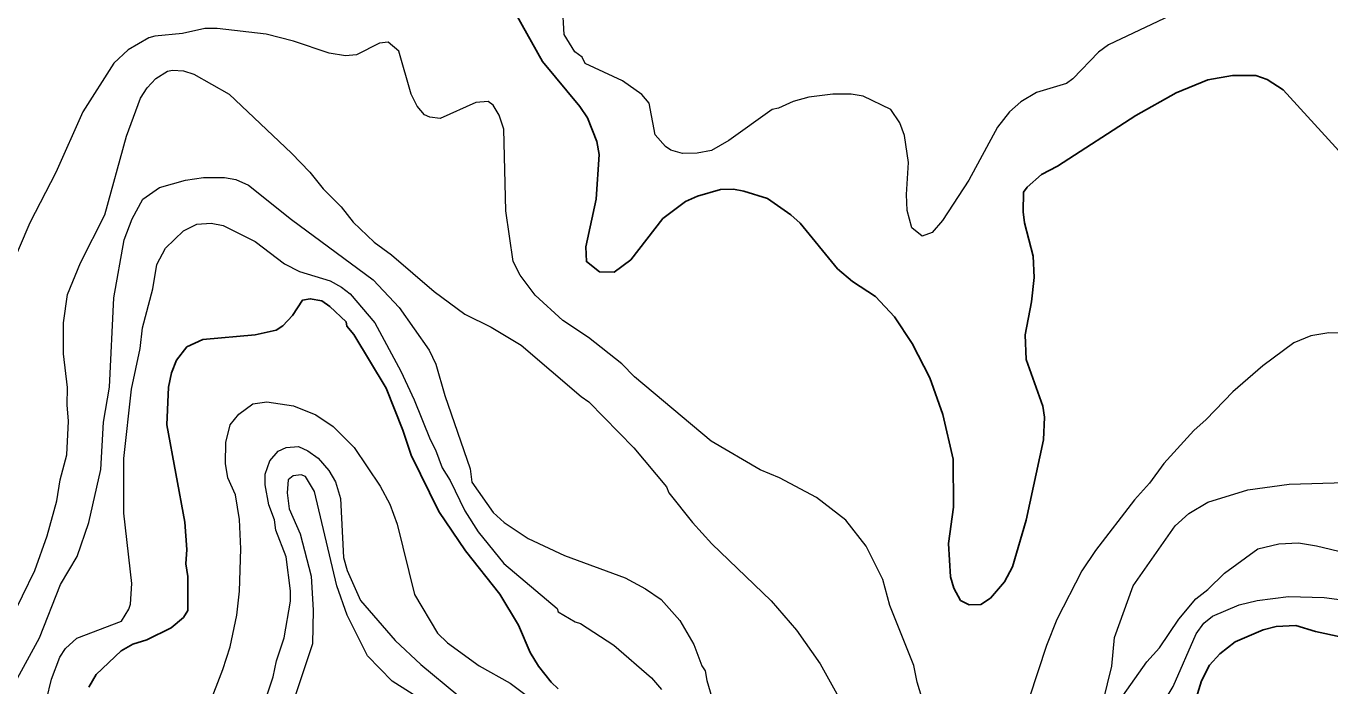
# Model space of a CAD drawing. Extents: x 598.3 to 623.2, y 6902.2 to 6930.1.
# Drawn here: x 605.29 to 607.371, y 6912.605 to 6913.658 of the extents above; entities that cross this region are included whole.
import ezdxf

# ---------------------------------------------------------------- set-up
doc = ezdxf.new("R2010")
doc.units = 0
doc.header["$LTSCALE"] = 0.032
doc.layers.add('1', color=7, linetype='Continuous', lineweight=25)
doc.layers.add('2', color=7, linetype='Continuous', lineweight=13)

msp = doc.modelspace()

# ---------------------------------------------------------------- linework, layer by layer
at = {"layer": '1'}
for points in [[(606.0723, 6913.6777), (606.1144, 6913.6016), (606.1744, 6913.5297), (606.1862, 6913.5115), (606.2012, 6913.4737), (606.2049, 6913.4532), (606.2001, 6913.3819), (606.1839, 6913.3059), (606.1848, 6913.2824), (606.2056, 6913.2659), (606.229, 6913.2652), (606.2556, 6913.2853), (606.3067, 6913.3513), (606.3431, 6913.3783), (606.3618, 6913.3868), (606.3987, 6913.3975), (606.4197, 6913.3978), (606.4359, 6913.3949), (606.4738, 6913.3827), (606.5111, 6913.357), (606.526, 6913.3438), (606.5856, 6913.2705), (606.6093, 6913.2504), (606.6459, 6913.2264), (606.6766, 6913.1941), (606.7045, 6913.1516), (606.7326, 6913.097), (606.7538, 6913.0381), (606.77, 6912.9669), (606.7708, 6912.8902), (606.7626, 6912.8325), (606.766, 6912.7791), (606.7709, 6912.7614), (606.7818, 6912.7416), (606.7955, 6912.7344), (606.8141, 6912.7349), (606.8295, 6912.745), (606.8521, 6912.7715), (606.8645, 6912.7954), (606.8865, 6912.8697), (606.914, 6912.9976), (606.9156, 6913.0339), (606.9132, 6913.0514), (606.8865, 6913.1261), (606.8851, 6913.1654), (606.8953, 6913.2181), (606.8994, 6913.2567), (606.8978, 6913.291), (606.8841, 6913.3441), (606.8817, 6913.3615), (606.8825, 6913.3929), (606.888, 6913.4009), (606.9109, 6913.4213), (606.9368, 6913.4346), (607.0617, 6913.5153), (607.1259, 6913.5515), (607.1764, 6913.5725), (607.2156, 6913.5791), (607.2532, 6913.5791), (607.271, 6913.5727)], [(607.271, 6913.5727), (607.2968, 6913.5565), (607.4081, 6913.4348)], [(605.3907, 6912.6032), (605.4023, 6912.6233), (605.4421, 6912.661), (605.461, 6912.6717), (605.4834, 6912.6788), (605.5219, 6912.6981), (605.5417, 6912.7144), (605.5484, 6912.7254), (605.5484, 6912.7797), (605.5452, 6912.8001), (605.5468, 6912.823), (605.5436, 6912.8665), (605.515, 6913.0216), (605.5176, 6913.0821), (605.5225, 6913.1045), (605.5303, 6913.1251), (605.5471, 6913.1462), (605.5728, 6913.1582), (605.656, 6913.1652), (605.6895, 6913.173), (605.7004, 6913.18), (605.7157, 6913.196), (605.7315, 6913.2207), (605.744, 6913.223), (605.7624, 6913.2198), (605.7754, 6913.2106), (605.8015, 6913.1859), (605.8026, 6913.1793)], [(605.8026, 6913.1793), (605.8133, 6913.166), (605.865, 6913.0803), (605.8919, 6913.0134), (605.9049, 6912.9734), (605.949, 6912.8833), (605.9916, 6912.8206), (606.0466, 6912.7517), (606.0761, 6912.702), (606.0947, 6912.6583), (606.108, 6912.6367), (606.1283, 6912.6109), (606.1399, 6912.6007)], [(607.179, 6912.6381), (607.1955, 6912.6561), (607.2201, 6912.6753), (607.2648, 6912.6945), (607.2856, 6912.7), (607.3171, 6912.7017), (607.3484, 6912.692), (607.3905, 6912.6831)], [(607.1406, 6912.5301), (607.1664, 6912.6134), (607.179, 6912.6381)]]:
    msp.add_lwpolyline(points, dxfattribs=at)
at = {"layer": '2'}
for points in [[(607.1361, 6913.6842), (607.018, 6913.6281), (607.0022, 6913.6164), (606.9612, 6913.5737), (606.9507, 6913.5664), (606.903, 6913.5522), (606.8781, 6913.5374), (606.8599, 6913.521), (606.8408, 6913.4966), (606.7949, 6913.4122), (606.7531, 6913.3479), (606.7365, 6913.3289), (606.7208, 6913.3226), (606.7042, 6913.336), (606.6967, 6913.3637), (606.6954, 6913.3891), (606.6987, 6913.4405), (606.6923, 6913.4834), (606.6847, 6913.5037), (606.6705, 6913.5248), (606.6264, 6913.546), (606.6075, 6913.5492), (606.5779, 6913.5492), (606.5395, 6913.5444), (606.5149, 6913.5378), (606.4915, 6913.5269), (606.481, 6913.5249), (606.4122, 6913.4753), (606.3844, 6913.4594), (606.3617, 6913.4554), (606.3379, 6913.4549), (606.3193, 6913.4602), (606.3112, 6913.4657), (606.2942, 6913.4848), (606.2851, 6913.5349), (606.273, 6913.549), (606.2424, 6913.5709), (606.1826, 6913.5985), (606.1779, 6913.6085), (606.1665, 6913.617), (606.1492, 6913.6447), (606.1465, 6913.6916)], [(606.7318, 6912.5485), (606.7128, 6912.6112), (606.707, 6912.638), (606.6689, 6912.7336), (606.6578, 6912.7752), (606.6314, 6912.8283), (606.5989, 6912.8694), (606.552, 6912.9058), (606.4929, 6912.937), (606.4622, 6912.9498), (606.3838, 6912.9955), (606.2613, 6913.0985), (606.2413, 6913.1192), (606.1879, 6913.1614), (606.1473, 6913.1883), (606.1031, 6913.2286), (606.079, 6913.2608), (606.0679, 6913.2822), (606.056, 6913.3633), (606.0527, 6913.4934), (606.0457, 6913.5162), (606.0359, 6913.532), (606.0278, 6913.5378), (606.0085, 6913.5363), (605.9515, 6913.5104), (605.9348, 6913.5125), (605.9262, 6913.5165), (605.9145, 6913.5304), (605.9048, 6913.5495), (605.8851, 6913.6179), (605.8686, 6913.6325), (605.8546, 6913.631), (605.8179, 6913.6121), (605.8005, 6913.6108), (605.774, 6913.615), (605.7171, 6913.6342), (605.6737, 6913.6454), (605.5954, 6913.6544), (605.5757, 6913.6544), (605.5401, 6913.6463), (605.4957, 6913.6421), (605.4863, 6913.6391), (605.4534, 6913.6202), (605.4306, 6913.5991), (605.3811, 6913.5215), (605.3382, 6913.4243), (605.2965, 6913.3442), (605.2447, 6913.2244)], [(605.2653, 6912.7087), (605.3047, 6912.7891), (605.3242, 6912.8444), (605.3395, 6912.9006), (605.345, 6912.9339), (605.3557, 6912.9737), (605.3582, 6913.0276), (605.3558, 6913.0537), (605.3565, 6913.0811), (605.3502, 6913.1351), (605.3502, 6913.1847), (605.3566, 6913.2298), (605.3772, 6913.2805), (605.416, 6913.3567), (605.4505, 6913.4823), (605.4729, 6913.543), (605.4836, 6913.5597), (605.4978, 6913.5747), (605.5161, 6913.5864), (605.5239, 6913.588), (605.5417, 6913.5865), (605.5584, 6913.5815), (605.6144, 6913.5496), (605.7142, 6913.4554), (605.7432, 6913.425), (605.7645, 6913.3986), (605.7935, 6913.3696), (605.8125, 6913.345), (605.846, 6913.3133), (605.8736, 6913.2928), (605.9415, 6913.2347), (605.9909, 6913.1984), (606.0328, 6913.1775), (606.0808, 6913.1487), (606.1764, 6913.0669), (606.1887, 6913.0587), (606.2606, 6912.9852), (606.3125, 6912.9226), (606.3162, 6912.9134), (606.3542, 6912.8657), (606.3848, 6912.8318), (606.4797, 6912.741), (606.52, 6912.6942), (606.5577, 6912.6403), (606.6297, 6912.5109)], [(605.2705, 6912.6057), (605.3119, 6912.682), (605.3455, 6912.767), (605.3719, 6912.8118), (605.3907, 6912.8658), (605.41, 6912.9504), (605.4139, 6913.0262), (605.4237, 6913.0819), (605.4304, 6913.2247), (605.4472, 6913.3169), (605.46, 6913.3507), (605.4767, 6913.3818), (605.5034, 6913.4003), (605.545, 6913.4124), (605.5738, 6913.4163), (605.6073, 6913.4164), (605.6251, 6913.4133), (605.6457, 6913.4044), (605.7141, 6913.3494), (605.8444, 6913.2531), (605.8859, 6913.2091), (605.9336, 6913.1407), (605.9446, 6913.1185), (605.959, 6913.0686), (605.9992, 6912.9516), (606.0017, 6912.9303), (606.0359, 6912.882), (606.0535, 6912.8661), (606.0919, 6912.8404), (606.1496, 6912.8131), (606.2468, 6912.7775), (606.2792, 6912.7601), (606.3041, 6912.7433), (606.3338, 6912.7096)], [(605.3717, 6912.6813), (605.4425, 6912.7084), (605.4544, 6912.7274), (605.4569, 6912.7355), (605.4593, 6912.7684), (605.4465, 6912.8809), (605.4465, 6912.9681), (605.4585, 6913.0787), (605.4723, 6913.1437), (605.4761, 6913.1768), (605.4925, 6913.239), (605.4992, 6913.2777), (605.5128, 6913.3039), (605.5417, 6913.3313), (605.563, 6913.342), (605.5861, 6913.3435), (605.6048, 6913.34), (605.6563, 6913.3143), (605.703, 6913.2786), (605.727, 6913.2664), (605.7757, 6913.2514), (605.7939, 6913.2415), (605.8078, 6913.2307), (605.847, 6913.1843), (605.8887, 6913.1075), (605.9098, 6913.0619), (605.9351, 6912.9984), (605.9441, 6912.9821), (605.9545, 6912.9532), (605.9672, 6912.9327), (605.9907, 6912.8845), (606.0119, 6912.8511), (606.0527, 6912.8006), (606.1382, 6912.7287), (606.1396, 6912.7236), (606.1667, 6912.7075), (606.1755, 6912.7046), (606.2283, 6912.6701), (606.2886, 6912.6179), (606.3044, 6912.5997)], [(607.3877, 6913.1681), (607.3696, 6913.1687), (607.3406, 6913.1639), (607.3137, 6913.1524), (607.2643, 6913.116), (607.2161, 6913.0742), (607.174, 6913.0304), (607.154, 6913.013), (607.1062, 6912.9603), (607.0836, 6912.9288), (607.0596, 6912.9021), (606.9972, 6912.8213), (606.9754, 6912.7889), (606.9357, 6912.7112), (606.9189, 6912.6696), (606.8914, 6912.5854)], [(605.5596, 6912.5154), (605.6046, 6912.6314), (605.6164, 6912.6675), (605.6269, 6912.7179), (605.6309, 6912.7562), (605.6334, 6912.8237), (605.631, 6912.8706), (605.6246, 6912.91), (605.6122, 6912.937), (605.6087, 6912.9602), (605.6092, 6912.9937), (605.6162, 6913.0217), (605.63, 6913.0389), (605.6523, 6913.0554), (605.6745, 6913.0586), (605.7171, 6913.0522), (605.7527, 6913.0375), (605.7805, 6913.0192), (605.8143, 6912.9855), (605.8554, 6912.9241), (605.8709, 6912.8952), (605.8828, 6912.8634), (605.9106, 6912.7511), (605.9469, 6912.6892), (605.9628, 6912.6737), (606.0138, 6912.637), (606.063, 6912.6096), (606.1165, 6912.5699)], [(605.6633, 6912.556), (605.685, 6912.6198), (605.6901, 6912.6453), (605.7021, 6912.6817), (605.7127, 6912.7403), (605.7127, 6912.757), (605.7055, 6912.8112), (605.6893, 6912.8537), (605.6868, 6912.8703), (605.678, 6912.8941), (605.6723, 6912.9262), (605.6723, 6912.9429), (605.6797, 6912.9641), (605.6927, 6912.9795), (605.7054, 6912.9858), (605.7251, 6912.9873), (605.7403, 6912.9805), (605.7568, 6912.9684), (605.7738, 6912.949), (605.7845, 6912.9306), (605.792, 6912.904), (605.797, 6912.8099), (605.803, 6912.7894), (605.8242, 6912.7413), (605.8794, 6912.6774), (605.9205, 6912.6395), (605.9793, 6912.5903)], [(605.9359, 6912.574), (605.8746, 6912.6128), (605.8356, 6912.653), (605.8028, 6912.7178), (605.7864, 6912.7648), (605.7508, 6912.9152), (605.7365, 6912.9393), (605.7294, 6912.9421), (605.7165, 6912.9406), (605.7088, 6912.9339), (605.7071, 6912.9132), (605.7102, 6912.8875), (605.7277, 6912.8481), (605.7452, 6912.7805), (605.7484, 6912.726), (605.7477, 6912.6724), (605.7204, 6912.591)], [(606.8995, 6912.1716), (606.9035, 6912.2268), (606.9027, 6912.2715), (606.9073, 6912.3219), (606.9237, 6912.3796), (606.9638, 6912.4597), (606.9872, 6912.5165), (607.0095, 6912.5803), (607.0233, 6912.6369), (607.0274, 6912.6824), (607.0574, 6912.7648), (607.1243, 6912.8608), (607.1459, 6912.8802), (607.1763, 6912.8984), (607.2402, 6912.9178), (607.3065, 6912.9269), (607.396, 6912.93)], [(607.0409, 6912.5895), (607.0791, 6912.6434), (607.0993, 6912.6661), (607.1303, 6912.7116), (607.1573, 6912.7441), (607.1763, 6912.7591), (607.2028, 6912.7849), (607.2564, 6912.8239), (607.2898, 6912.832), (607.3212, 6912.8336), (607.3498, 6912.8288), (607.468, 6912.8006)], [(607.0452, 6912.2506), (607.0582, 6912.3963), (607.0646, 6912.4446), (607.0922, 6912.5401), (607.1114, 6912.5881), (607.1211, 6912.6043), (607.1578, 6912.6882), (607.17, 6912.7051), (607.1841, 6912.7165), (607.2267, 6912.7344), (607.2551, 6912.7414), (607.3054, 6912.7479), (607.3623, 6912.7462), (607.4798, 6912.7308)], [(606.3338, 6912.7096), (606.3561, 6912.6712), (606.3691, 6912.6374), (606.3742, 6912.6294), (606.3767, 6912.6137), (606.3983, 6912.5417)], [(605.3153, 6912.5498), (605.331, 6912.6157), (605.3443, 6912.6513), (605.3535, 6912.6646), (605.3717, 6912.6813)]]:
    msp.add_lwpolyline(points, dxfattribs=at)

doc.saveas('drawing.dxf')
